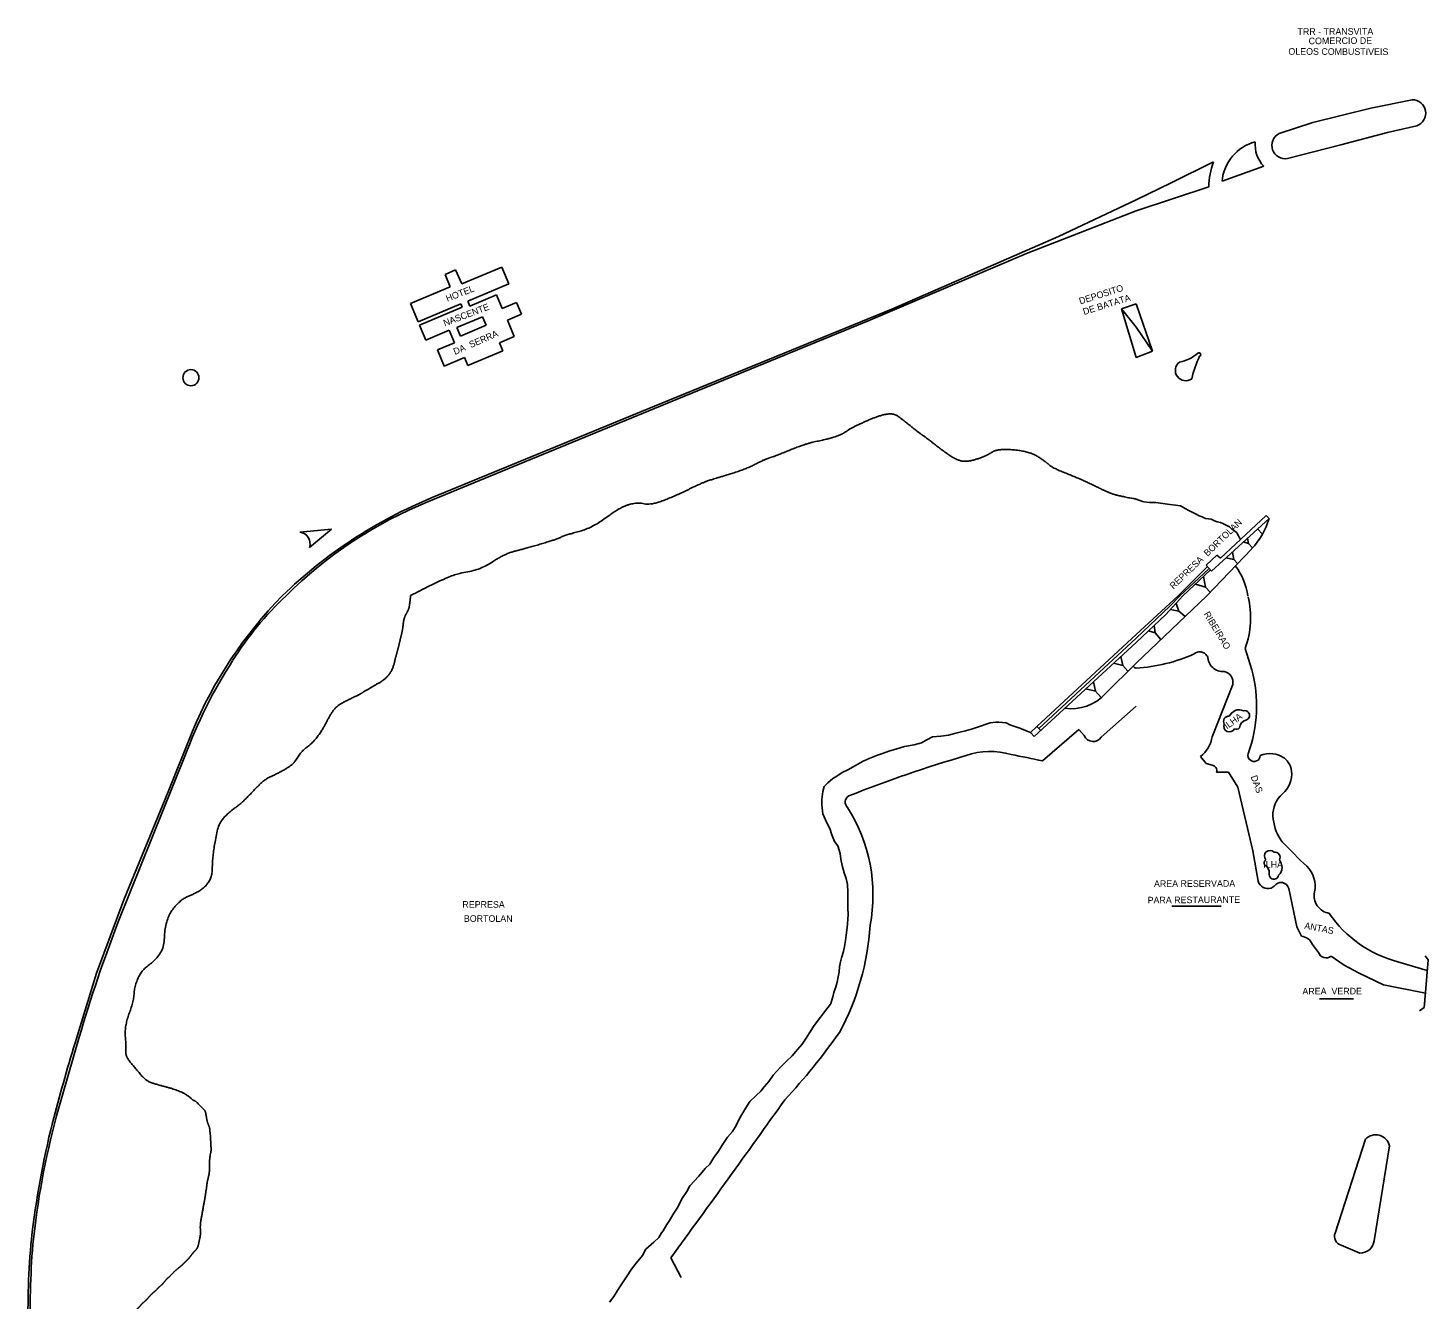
# Model space of a CAD drawing. Extents: x 325899 to 364828, y 7568995 to 7592502.
# Drawn here: x 330612 to 331458, y 7590077 to 7590845 of the extents above; entities that cross this region are included whole.
import ezdxf

# ---------------------------------------------------------------- set-up
doc = ezdxf.new("R2010")
doc.units = 0
for name, color, linetype in [('EDIFEXISTENT', 7, 'Continuous'), ('EDIFIDENTIF', 7, 'Continuous'), ('EDIFOBRAEXIS', 7, 'Continuous'), ('EDIFPROJETAD', 7, 'Continuous')]:
    doc.layers.add(name, color=color, linetype=linetype)

msp = doc.modelspace()

# ---------------------------------------------------------------- linework, layer by layer
at = {"layer": 'EDIFEXISTENT'}
for p, q in [((330864.08, 7590695.99), (330870.37, 7590698.67)), ((330867.13, 7590688.39), (330864.08, 7590695.99)), ((330870.37, 7590698.67), (330874.3, 7590690.23)), ((330874.3, 7590690.23), (330898.3, 7590700.37)), ((330898.3, 7590700.37), (330902.57, 7590690.27)), ((330843.31, 7590678.4), (330867.13, 7590688.39)), ((330902.57, 7590690.27), (330877.8, 7590679.81)), ((330847.94, 7590667.44), (330843.31, 7590678.4)), ((330873.63, 7590678.29), (330847.94, 7590667.44)), ((330874.48, 7590676.28), (330873.63, 7590678.29)), ((330877.8, 7590679.81), (330879.06, 7590676.83)), ((330879.06, 7590676.83), (330895.07, 7590683.6)), ((330895.07, 7590683.6), (330898.52, 7590675.44)), ((330898.52, 7590675.44), (330907.23, 7590679.11)), ((330907.23, 7590679.11), (330910.28, 7590671.89)), ((331272.49, 7590675.14), (331281.39, 7590678.24)), ((331291.26, 7590649.57), (331281.39, 7590678.24)), ((330848.67, 7590665.38), (330874.48, 7590676.28)), ((330871.3, 7590663.92), (330886.63, 7590670.44)), ((330886.63, 7590670.44), (330888.83, 7590665.28)), ((330910.28, 7590671.89), (330901.72, 7590668.28)), ((331281.39, 7590645.9), (331272.49, 7590675.14)), ((331272.49, 7590675.14), (331281.39, 7590664.15)), ((330852.51, 7590656.31), (330848.67, 7590665.38)), ((330866.6, 7590662.26), (330852.51, 7590656.31)), ((330869.77, 7590654.76), (330866.6, 7590662.26)), ((330873.41, 7590658.72), (330871.3, 7590663.92)), ((330888.83, 7590665.28), (330873.41, 7590658.72)), ((330901.72, 7590668.28), (330905.87, 7590658.46)), ((331281.39, 7590664.15), (331291.26, 7590649.57)), ((330859.5, 7590650.42), (330869.77, 7590654.76)), ((330905.87, 7590658.46), (330896.89, 7590654.67)), ((330896.89, 7590654.67), (330898.9, 7590649.9)), ((330863.63, 7590640.64), (330859.5, 7590650.42)), ((330875.78, 7590645.77), (330863.63, 7590640.64)), ((330877.8, 7590640.98), (330875.78, 7590645.77)), ((330898.9, 7590649.9), (330877.8, 7590640.98)), ((331281.39, 7590645.9), (331291.26, 7590649.57)), ((331332.23, 7590524.67), (331359.94, 7590550.46)), ((331359.94, 7590550.46), (331361.62, 7590548.61)), ((331361.62, 7590548.61), (331326.94, 7590516.84)), ((331354.72, 7590542.29), (331357.63, 7590539.17)), ((331346.42, 7590534.69), (331346.66, 7590534.39)), ((331346.66, 7590534.39), (331349.28, 7590533.53)), ((331349.28, 7590533.53), (331348.63, 7590536.71)), ((331349.28, 7590533.53), (331351.68, 7590530.95)), ((331323.71, 7590520.49), (331330.18, 7590526.37)), ((331350.96, 7590530.18), (331323.97, 7590501.91)), ((331330.18, 7590526.37), (331332.23, 7590524.67)), ((331335.62, 7590524.8), (331340.46, 7590523.77)), ((331340.46, 7590523.77), (331339.51, 7590528.36)), ((331306.66, 7590501.91), (331324.4, 7590519.71)), ((331307.83, 7590501.91), (331325.11, 7590518.03)), ((331309.65, 7590501.91), (331326.31, 7590517.56)), ((331326.94, 7590516.84), (331323.71, 7590520.49)), ((331340.46, 7590523.77), (331342.6, 7590521.42)), ((331317.31, 7590508.86), (331323.28, 7590507.22)), ((331323.28, 7590507.22), (331322.05, 7590513.56)), ((331281.37, 7590478.51), (331306.66, 7590501.91)), ((331281.39, 7590461.25), (331323.97, 7590501.91)), ((331299.27, 7590490.54), (331309.65, 7590501.91)), ((331301.75, 7590495.65), (331307.83, 7590501.91)), ((331323.28, 7590507.22), (331326.14, 7590504.18)), ((331281.41, 7590476.28), (331301.75, 7590495.65)), ((331307.08, 7590492.61), (331302.16, 7590493.71)), ((331305.45, 7590497.31), (331307.08, 7590492.61)), ((331307.08, 7590492.61), (331310.97, 7590489.5)), ((331281.39, 7590473.74), (331299.27, 7590490.54)), ((331292.32, 7590484.01), (331292.95, 7590479.48)), ((331281.37, 7590478.51), (331221.52, 7590423.03)), ((331281.41, 7590476.28), (331222.57, 7590421.88)), ((331292.95, 7590479.48), (331288.77, 7590480.68)), ((331292.8, 7590479.52), (331296.27, 7590475.45)), ((331281.39, 7590473.74), (331219.84, 7590416.93)), ((331281.39, 7590461.25), (331262.71, 7590442.74)), ((331273.37, 7590459.82), (331267.79, 7590461.19)), ((331272.2, 7590465.28), (331273.37, 7590459.82)), ((331273.37, 7590459.82), (331276.45, 7590456.35)), ((331255.64, 7590449.98), (331256.85, 7590444.4)), ((331256.85, 7590444.4), (331251.02, 7590445.71)), ((331256.85, 7590444.4), (331260.34, 7590440.46)), ((331217.55, 7590419.45), (331221.52, 7590423.03)), ((331219.84, 7590416.93), (331217.55, 7590419.45)), ((331221.52, 7590423.03), (331222.57, 7590421.88)), ((331222.57, 7590421.88), (331223.79, 7590420.58)), ((331455.84, 7590284.63), (331457.61, 7590282.03)), ((331457.61, 7590282.03), (331456.12, 7590262.29)), ((331456.12, 7590262.29), (331455.21, 7590253.35)), ((331455.21, 7590253.35), (331452.57, 7590251.23))]:
    msp.add_line(p, q, dxfattribs=at)
for centre, radius, start, end in [((331318.45, 7590561.29), 44.99, 316.27044, 343.6319), ((331242.19, 7590461.66), 27.91, 261.97917, 317.33501)]:
    msp.add_arc(centre, radius, start, end, dxfattribs=at)
at = {"layer": 'EDIFOBRAEXIS'}
for points in [[(331367.69, 7590781), (331388.04, 7590787.69), (331423.14, 7590796.46), (331447.99, 7590801.48)], [(331450.8, 7590785.76), (331433.2, 7590781.68), (331404.95, 7590774.28), (331372.85, 7590766.01)], [(331281.39, 7590740.99), (331302.55, 7590751.19), (331328.14, 7590763.86)], [(331358.52, 7590761.28), (331333.33, 7590752.25)], [(331325.29, 7590748.87), (331281.39, 7590734.44)], [(330856.3, 7590561.18), (330990.56, 7590616.48), (331133.85, 7590675.07), (331234.52, 7590718.78), (331281.39, 7590740.99)], [(331281.39, 7590734.44), (331215.18, 7590708.58), (331120.54, 7590668.26), (331008.59, 7590622.55), (330905.39, 7590579.99), (330854.12, 7590558.86)], [(331281.39, 7590560.32), (331285.22, 7590558.93), (331285.98, 7590558.68), (331289.43, 7590558.28), (331293.25, 7590558.27), (331301.79, 7590557.1), (331305.23, 7590556.58), (331308.16, 7590556.19), (331310.96, 7590554.65), (331313.12, 7590553.5), (331316.82, 7590551.71), (331319.49, 7590550.3), (331321.15, 7590549.65), (331323.18, 7590548.63), (331325.09, 7590548.49), (331326.75, 7590548.23), (331328.79, 7590547.21), (331330.32, 7590546.57), (331332.35, 7590546.18), (331333.76, 7590545.67), (331335.67, 7590544.64), (331337.7, 7590543.49), (331339.1, 7590542.21), (331340.63, 7590541.44), (331342.15, 7590540.03), (331342.15, 7590539.9), (331343.26, 7590538.09), (331343.79, 7590536.86), (331344.37, 7590536.02)], [(330776.44, 7590540.34), (330795.45, 7590542.14)], [(330795.45, 7590542.14), (330782.22, 7590531.18)], [(330843.33, 7590502.03), (330843.33, 7590501.91)], [(331324.64, 7590465.32), (331324.09, 7590465.66)], [(331347.27, 7590470.14), (331351.33, 7590457.19)], [(331327.32, 7590416.8), (331339.78, 7590448.39)], [(331337.53, 7590429.34), (331338.93, 7590431.06), (331341.19, 7590432.66)], [(331217.55, 7590419.45), (331216.54, 7590419.73), (331214.5, 7590420.52), (331211.2, 7590421.92), (331207.53, 7590423.18), (331205.2, 7590423.92), (331202.82, 7590425.13), (331198.38, 7590425.69), (331196.75, 7590425.71), (331193.34, 7590425.28), (331191.43, 7590424.62), (331186.81, 7590423.04), (331182.53, 7590421.63), (331178.32, 7590420.46), (331175.65, 7590419.87), (331172.59, 7590418.94), (331168.18, 7590417.76), (331163.44, 7590417.2), (331158.43, 7590416.67), (331155.03, 7590414.98), (331151.68, 7590413.11), (331147.3, 7590411.96), (331141.42, 7590410.92), (331136.96, 7590409.57), (331132.14, 7590408.1), (331128.28, 7590406.64), (331125.17, 7590405.68), (331120.17, 7590403.64), (331116.55, 7590402.08), (331113.43, 7590400.33), (331110.61, 7590398.66), (331107.21, 7590396.86), (331103.87, 7590395.25), (331100.64, 7590392.92), (331098.21, 7590391.67), (331095.19, 7590389.06), (331093.08, 7590386.79), (331092.16, 7590383.85), (331091.58, 7590379), (331091.64, 7590375.65), (331092.27, 7590370.23), (331094.53, 7590364.74), (331096.48, 7590361.34), (331097.66, 7590357.56), (331099.17, 7590353.51), (331101.2, 7590350.94), (331102.6, 7590346.38), (331103.15, 7590342.99), (331103.95, 7590339.05), (331105.05, 7590334.61), (331106.23, 7590331.22), (331107.09, 7590327.55), (331107.29, 7590323), (331107.33, 7590319.62), (331107.4, 7590315.96), (331107.4, 7590313.31), (331107.41, 7590309.42), (331107.25, 7590306.68), (331107.07, 7590303.89), (331106.95, 7590301.6), (331106.39, 7590297.03), (331105.85, 7590293.76), (331105.23, 7590290.16), (331104.59, 7590287.21), (331103.53, 7590283.41), (331102.97, 7590280.93), (331102.35, 7590277.91), (331101.99, 7590274.91), (331101.53, 7590271.94), (331100.96, 7590268.72), (331100.12, 7590265.78), (331098.92, 7590262.46), (331098.23, 7590259.75), (331096.97, 7590255.65), (331096.76, 7590255.29), (331094.03, 7590251.71), (331088.18, 7590244.15), (331086.58, 7590241.77), (331084.08, 7590238.09), (331082.09, 7590234.91), (331079.76, 7590231.25), (331076.93, 7590227.94), (331073.66, 7590224.11), (331070.35, 7590221.02), (331066.55, 7590217.25), (331062.13, 7590212.39), (331059.65, 7590208.63), (331056.8, 7590205.48), (331054.74, 7590202.81), (331051.89, 7590200.24), (331048.17, 7590196.52), (331045.74, 7590192.83), (331041.99, 7590186.62), (331039.81, 7590182.02), (331037.58, 7590178.53), (331034.73, 7590175.1), (331031.5, 7590170.16), (331029.17, 7590166.6), (331026.39, 7590162.71), (331023.98, 7590158.64), (331021.14, 7590156.13), (331017.28, 7590151.44), (331011.8, 7590145.58), (331010.01, 7590142.32), (331007.15, 7590137.72), (331004.6, 7590132.84), (331002.28, 7590129.23), (330999.69, 7590124.73), (330997.99, 7590122.21), (330995.74, 7590118.57), (330994.81, 7590117.26), (330993.1, 7590114.38), (330990.1, 7590111.61), (330985.43, 7590107.34), (330983.26, 7590103.63), (330979.52, 7590098.86), (330976.77, 7590095.3), (330973.75, 7590090.71), (330970, 7590085.33), (330968.32, 7590082.4), (330965.92, 7590078.84), (330963.34, 7590075.34)], [(330640.69, 7590231.91), (330653.7, 7590274.02), (330670.1, 7590318.26), (330696.93, 7590383.62), (330711.6, 7590420.2)], [(330707.01, 7590405.02), (330667.13, 7590306.12)], [(331327.31, 7590399.58), (331323.71, 7590400.75), (331320.29, 7590404.82)], [(331355.13, 7590329.64), (331351.9, 7590347.93), (331342.8, 7590386.3), (331337.12, 7590395.49)], [(331367.98, 7590342.49), (331369.01, 7590340.52), (331369.59, 7590337.81)], [(331364.78, 7590326.51), (331362.85, 7590325.41)], [(331381.19, 7590296.37), (331378.44, 7590302.04), (331373.6, 7590325.09)], [(331303.02, 7590314.44), (331332.78, 7590314.44)], [(331391.53, 7590286.47), (331387.77, 7590291.47)], [(331456.1, 7590262.06), (331430.65, 7590266.92), (331415.95, 7590274.06), (331407.07, 7590278.96), (331399.04, 7590284.37)], [(331439.35, 7590280.99), (331457.13, 7590275.64)], [(331392.09, 7590258.64), (331412.69, 7590258.64)], [(330643.19, 7590235.35), (330629.51, 7590187.87)], [(331401.5, 7590117.14), (331419.79, 7590173.79)], [(331434.34, 7590169.87), (331425.07, 7590112.54)], [(331416.37, 7590105.07), (331405.17, 7590109.88)]]:
    msp.add_lwpolyline(points, dxfattribs=at)
msp.add_circle((330710.65, 7590633.63), 4.85, dxfattribs=at)
for centre, radius, start, end in [((331448.11, 7590793.39), 8.09, 289.49051, 90.83192), ((331371.33, 7590773.87), 8, 117.09711, 280.88207), ((331360.08, 7590750.04), 26.84, 104.54182, 175.27754), ((331371.52, 7590774.14), 18.28, 174.09648, 224.67173), ((331365.26, 7590749.04), 39.97, 158.23913, 180.23739), ((331311.31, 7590638.04), 6.26, 127.16349, 305.37067), ((331303.74, 7590664.93), 22.23, 279.81692, 312.35309), ((331375.94, 7590619.38), 62.49, 154.13141, 167.47742), ((331319.3, 7590647.62), 1.06, 292.73025, 123.68508), ((330964.47, 7590297.37), 285.13, 112.29432, 134.16115), ((330952.32, 7590317.14), 260.91, 112.10957, 134.9127), ((330775.66, 7590533.44), 6.94, 341.0144, 83.51776), ((331309.32, 7590496.2), 39.86, 8.24197, 36.7215), ((330951.57, 7590319.81), 260.12, 135.56724, 157.29867), ((330906.72, 7590354.62), 202.26, 133.26017, 147.68023), ((331295.78, 7590488.55), 54.69, 340.33108, 13.54511), ((331274.68, 7590561.03), 103.05, 273.73484, 293.89941), ((331319.79, 7590463.14), 4.99, 30.45748, 132.4612), ((330992.7, 7590298.61), 304.86, 147.42437, 159.57193), ((331281.82, 7590460.86), 2.7, 212.47951, 260.97158), ((331333.81, 7590465.38), 9.18, 180.33335, 274.52516), ((331267.78, 7590435.68), 86.28, 340.27938, 14.4417), ((331332.85, 7590449.43), 7.01, 351.49958, 76.03443), ((331343.51, 7590426.53), 6.56, 65.31669, 110.74679), ((331346.99, 7590429.7), 2.88, 282.88038, 104.70671), ((331337.43, 7590426.06), 3.28, 88.27072, 209.928), ((331337.68, 7590423.1), 3.37, 156.87903, 334.81085), ((331349.26, 7590421.7), 5.44, 107.4192, 174.35073), ((331307.94, 7590420.12), 19.66, 308.91978, 350.28492), ((331341.93, 7590423.92), 2.55, 241.89583, 318.67742), ((331352.62, 7590405.62), 3.74, 165.43898, 356.66837), ((331362.23, 7590392.2), 14.46, 53.34481, 113.99547), ((331326.9, 7590396.39), 3.22, 344.23402, 82.65996), ((331364.31, 7590394.98), 10.98, 5.9335, 53.34481), ((331333.69, 7590437.56), 42.2, 264.98225, 274.66235), ((331359.35, 7590394.47), 15.97, 310.70613, 5.9335), ((331380.6, 7590369.76), 16.62, 130.70613, 182.8116), ((331392.86, 7590370.36), 28.89, 182.8116, 213.14022), ((331362.19, 7590344.81), 3.37, 43.6756, 221.60742), ((331376.58, 7590359.73), 9.44, 213.14022, 223.94624), ((331763.88, 7590733.04), 547.37, 223.94624, 226.10445), ((331361.26, 7590340.58), 2.55, 128.6924, 205.47399), ((331356.33, 7590334.71), 5.44, 354.21577, 61.1473), ((331365.01, 7590343.87), 3.28, 335.06729, 96.72457), ((331364.58, 7590333.65), 2.88, 169.67695, 351.50328), ((331363.03, 7590338.09), 6.56, 312.11326, 357.54336), ((331372.84, 7590326.63), 16.61, 347.84717, 46.10445), ((331360.91, 7590331.04), 5.95, 193.61595, 289.03115), ((331368.89, 7590323.94), 4.85, 13.69178, 147.97469), ((331399.65, 7590320.86), 10.8, 167.84717, 261.39216), ((331520.81, 7589977.93), 914.59, 158.97101, 163.6526), ((331456.9, 7590349.69), 70.9, 213.86561, 255.66589), ((331380.51, 7590288.59), 7.81, 21.66458, 85.00834), ((331396.01, 7590288.04), 4.75, 199.30891, 309.5102), ((331835.18, 7589867.15), 1248.94, 163.01908, 165.31579), ((331107.8, 7590059.72), 495.16, 165.00099, 174.15398), ((331165.78, 7590050.06), 555.09, 166.06405, 173.43781), ((331425.99, 7590167.86), 8.58, 13.60297, 136.26693), ((331057.61, 7590070.81), 445.33, 174.49951, 181.78585), ((331406.57, 7590115.14), 5.45, 158.49974, 255.14079), ((331416.78, 7590113.4), 8.34, 267.20704, 354.07733), ((331083.33, 7590071.43), 469.71, 175.27035, 182.11354)]:
    msp.add_arc(centre, radius, start, end, dxfattribs=at)
for points in [[(330843.33, 7590502.03), (330867.57, 7590515.1), (330884.89, 7590517.24), (330899.98, 7590527.25), (330912.11, 7590530.35), (330932.34, 7590536.23), (330935.44, 7590538.26), (330952.74, 7590542.72), (330969.62, 7590555.32), (330980.07, 7590558.5), (330988.1, 7590556.52), (331003.08, 7590562.17), (331020.26, 7590570.62), (331027.23, 7590572.74), (331045.46, 7590578.27), (331057.56, 7590584.55), (331063.48, 7590586.22), (331081.75, 7590593.82), (331095.12, 7590596.51), (331103.98, 7590599.37), (331109.58, 7590603.53), (331126.83, 7590611.12), (331135.13, 7590612.12), (331139.5, 7590609.01), (331152.06, 7590598.93), (331153.45, 7590598.4), (331164.86, 7590589.29), (331174.06, 7590583.26), (331181.28, 7590583.01), (331191.6, 7590586.8), (331197.83, 7590590.88), (331216.97, 7590589.17), (331226.51, 7590583.16), (331230.8, 7590579.1), (331249.04, 7590571.98), (331264.34, 7590564.33), (331271.09, 7590562.16), (331281.39, 7590560.32)], [(330843.33, 7590501.91), (330843.16, 7590500.73), (330843.01, 7590499.39), (330842.81, 7590497.61), (330842.52, 7590495.64), (330842.25, 7590494.27), (330841.52, 7590492.58), (330840.38, 7590490.58), (330839.75, 7590489.21), (330839.23, 7590487.57), (330838.88, 7590485.23), (330838.57, 7590482.42), (330838.16, 7590480.23), (330837.66, 7590478.08), (330836.92, 7590475.14), (330836.17, 7590471.71), (330835.46, 7590469.13), (330834.71, 7590466.24), (330834, 7590463.81), (330833.36, 7590460.76), (330832.21, 7590457.44), (330830.42, 7590454.39), (330827.57, 7590451.49), (330825.04, 7590449.69), (330822.61, 7590448.42), (330819.11, 7590446.29), (330814.99, 7590444), (330813.35, 7590442.85), (330811.62, 7590442), (330803.88, 7590438.26), (330798.13, 7590435.03), (330793.47, 7590427.84), (330790.63, 7590421.77), (330783.94, 7590412.68), (330777.94, 7590408.77), (330773.43, 7590401.5), (330769.17, 7590398.03), (330761.81, 7590394.05), (330755.16, 7590391.03), (330749.09, 7590384.89), (330741.18, 7590376.61), (330733.96, 7590371.53), (330727.35, 7590364.54), (330725.06, 7590352.75), (330723.65, 7590342.94), (330723.43, 7590331.71), (330718.16, 7590324.97), (330710.88, 7590321.12), (330704.94, 7590318.68), (330697.78, 7590310.75), (330694.71, 7590300.57), (330694.41, 7590289.09), (330688.21, 7590280.94), (330681.15, 7590276.06), (330676.69, 7590266.85), (330676.07, 7590256.96), (330672.59, 7590248.07), (330670.67, 7590239.52), (330671.54, 7590230.69), (330671.14, 7590223.76), (330676.66, 7590217.29), (330683.23, 7590209.19), (330690.08, 7590206.81), (330699.42, 7590204.43), (330706.63, 7590201.58), (330710.7, 7590198.69), (330710.97, 7590198.21), (330711.92, 7590197.38), (330713.41, 7590196.8), (330714.55, 7590195.81), (330716.64, 7590193.38), (330718.73, 7590191.63), (330719.38, 7590190.42), (330719.89, 7590188.06), (330720.15, 7590186.25), (330720.36, 7590185.18), (330720.9, 7590183.19), (330721.5, 7590181.86), (330721.99, 7590180.41), (330722.17, 7590177.86), (330722.43, 7590176.16), (330722.56, 7590173.95), (330722.61, 7590171.4), (330722.77, 7590169.75), (330722.84, 7590166.65), (330722.44, 7590165), (330722.04, 7590162.67), (330721.86, 7590159.69), (330721.87, 7590156.39), (330721.82, 7590153.95), (330721.39, 7590151.64), (330720.68, 7590148.9), (330720.32, 7590146.57), (330719.94, 7590143.57), (330719.5, 7590140.76), (330719.12, 7590138.12), (330718.82, 7590136.52), (330718.18, 7590133.43), (330717.8, 7590131.01), (330717.23, 7590127.67), (330716.69, 7590124.93), (330716.42, 7590122.97), (330716.3, 7590120.81), (330716.38, 7590118.98), (330716.43, 7590116.31), (330716.05, 7590114.18), (330715.41, 7590111.09), (330714.85, 7590108.83), (330714.12, 7590107.44), (330712.04, 7590105.33), (330710.6, 7590103.46), (330709.52, 7590102), (330707.57, 7590100.08), (330705.77, 7590098.22), (330703.84, 7590096.54), (330700.8, 7590094.11), (330698.15, 7590091.23), (330695.92, 7590089.28), (330693.73, 7590086.55), (330691.44, 7590084.57), (330689.36, 7590082.35), (330687.24, 7590080.6), (330684.64, 7590077.8), (330683.28, 7590076.34), (330681.17, 7590074.51), (330679.58, 7590072.64), (330678.11, 7590071.16), (330676.14, 7590069.42), (330674.34, 7590067.41), (330672.67, 7590065.93), (330670.72, 7590063.91), (330669.15, 7590062.18), (330667.45, 7590059.8), (330665.18, 7590056.5), (330663.72, 7590053.03), (330663.11, 7590051), (330662.55, 7590047.81), (330661.86, 7590044.84), (330661.5, 7590041.9), (330661.01, 7590039.21), (330660.55, 7590036.59), (330660.42, 7590033.72), (330660.32, 7590031.13), (330659.94, 7590026.94), (330660.71, 7590024.39), (330660.78, 7590022.1), (330660.84, 7590020.4), (330660.84, 7590017.68), (330660.63, 7590016.66), (330660.33, 7590015.14), (330659.7, 7590012.84), (330659.48, 7590011.9), (330659.22, 7590010.71), (330659, 7590009.44), (330658.78, 7590007.74), (330658.59, 7590006.95), (330658.34, 7590006.52), (330657.69, 7590005.92), (330657.02, 7590005.06), (330656.63, 7590004.12), (330656.44, 7590003.24), (330656.4, 7590002.67), (330656.38, 7590001.91)]]:
    msp.add_open_spline(points, degree=2, dxfattribs=at)
at = {"layer": 'EDIFPROJETAD'}
for points in [[(331281.39, 7590435.2), (331260.33, 7590416.64)], [(331250.1, 7590417.48), (331246.83, 7590421.15), (331224.83, 7590402.24)], [(331000.4, 7590102.18), (331006.62, 7590090.33)]]:
    msp.add_lwpolyline(points, dxfattribs=at)
for centre, radius, start, end in [((331255.43, 7590419.72), 5.79, 202.79464, 327.79358), ((331193.21, 7590364.55), 43.41, 73.037, 109.53357), ((331397.33, 7589655.55), 781.12, 106.25338, 111.74878), ((331103.24, 7589849.5), 565.95, 77.59433, 79.55144), ((331110.06, 7590377.3), 4.35, 119.91853, 228.13845), ((331024.22, 7590321.34), 98.27, 349.21703, 32.44382), ((330965.19, 7590312.44), 155.86, 331.569, 356.51317), ((330774.96, 7590470.35), 401.25, 317.1752, 324.65545), ((323056.36, 7595906.49), 9838.59, 323.846258, 324.531494)]:
    msp.add_arc(centre, radius, start, end, dxfattribs=at)

# ---------------------------------------------------------------- texts
at = {"layer": 'EDIFIDENTIF'}
for s, rotation, p in [('TRR - TRANSVITA', 0.24457, (331378.82, 7590840.57)), ('COMERCIO DE', 0.43075, (331385.54, 7590834.95)), ('OLEOS COMBUSTIVEIS', 359.82457, (331373.31, 7590828.63)), ('HOTEL', 21.20874, (330865.52, 7590679.42)), ('DEPOSITO', 17.57745, (331247.66, 7590677.83)), ('NASCENTE', 20.78272, (330863.97, 7590664.54)), ('DE BATATA', 17.2412, (331249.95, 7590671.45)), ('DA  SERRA', 23.47529, (330870.12, 7590647.32)), ('REPRESA  BORTOLAN', 43.8325, (331303.91, 7590505.69)), ('RIBEIRAO', 301.24595, (331322, 7590490.93)), ('ILHA', 36.34576, (331336.29, 7590421.12)), ('DAS', 290.17343, (331350.47, 7590392.68)), ('ILHA', 0.03658, (331358.15, 7590337.73)), ('AREA RESERVADA', 0.18086, (331292.15, 7590326.09)), ('PARA RESTAURANTE', 0.39441, (331288.33, 7590316.15)), ('ANTAS', 349.02701, (331382.73, 7590300.97)), ('AREA  VERDE', 0.0768, (331381.78, 7590261.2))]:
    msp.add_text(s, height=4, rotation=rotation, dxfattribs=at).set_placement(p)
for s, p in [('REPRESA ', (330874.56, 7590313.55)), ('BORTOLAN', (330875.45, 7590305.04))]:
    msp.add_text(s, height=4, dxfattribs=at).set_placement(p)

doc.saveas('drawing.dxf')
